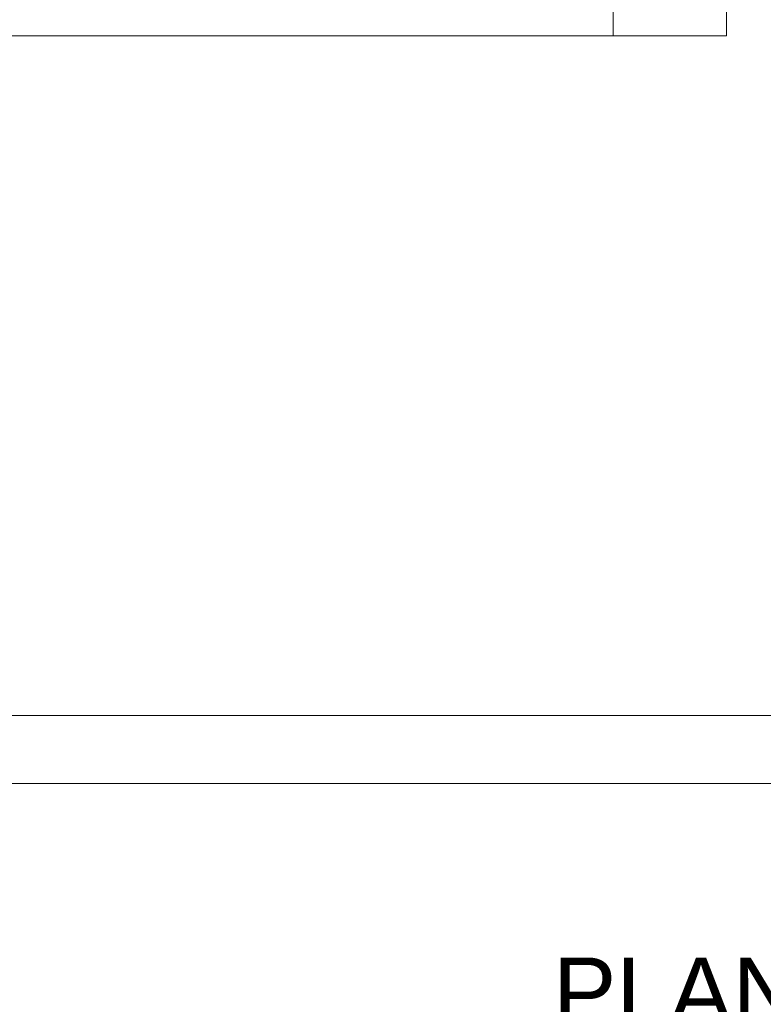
# Model space of a CAD drawing. Header units: millimetres. Extents: x 321 to 585, y -277 to 9.
# Tile 619 of 656: x 394.99 to 398.27, y -136.74 to -132.39. Entities that reach past the tile are written whole.
import ezdxf

# ---------------------------------------------------------------- set-up
doc = ezdxf.new("R2010")
doc.units = ezdxf.units.MM
doc.header["$MEASUREMENT"] = 0
doc.linetypes.add('NULL', pattern=[0])
for name, color, linetype, lineweight in [('DI-Títulos', 3, 'Continuous', 9), ('IFC-Pilar-Contorno', 83, 'Continuous', 5), ('IFC-Viga-Contorno', 66, 'Continuous', 5)]:
    doc.layers.add(name, color=color, linetype=linetype, lineweight=lineweight)
doc.styles.add('Arial', font='arial.ttf')

msp = doc.modelspace()

# ---------------------------------------------------------------- linework, layer by layer
at = {"layer": 'IFC-Pilar-Contorno', "color": 7, "lineweight": 5}
for p, q in [((397.6085, -132.4638), (397.6085, -132.1638)), ((398.1085, -132.4638), (398.1085, -132.1638)), ((397.6085, -132.4638), (398.1085, -132.4638))]:
    msp.add_line(p, q, dxfattribs=at)
at = {"layer": 'IFC-Viga-Contorno', "color": 7, "lineweight": 5}
for p, q in [((391.7114, -132.4638), (397.6085, -132.4638)), ((391.7113, -135.4638), (401.0319, -135.4638)), ((391.7113, -135.7638), (401.0319, -135.7638))]:
    msp.add_line(p, q, dxfattribs=at)

# ---------------------------------------------------------------- texts
at = {"layer": 'DI-Títulos', "linetype": 'NULL', "insert": (401.6288, -136.8317), "char_height": 0.3, "width": 6.487302, "attachment_point": 9, "line_spacing_factor": 0.6, "style": 'Arial'}
msp.add_mtext('PLANTA BAIXA PAV 2', dxfattribs=at)

doc.saveas('drawing.dxf')
